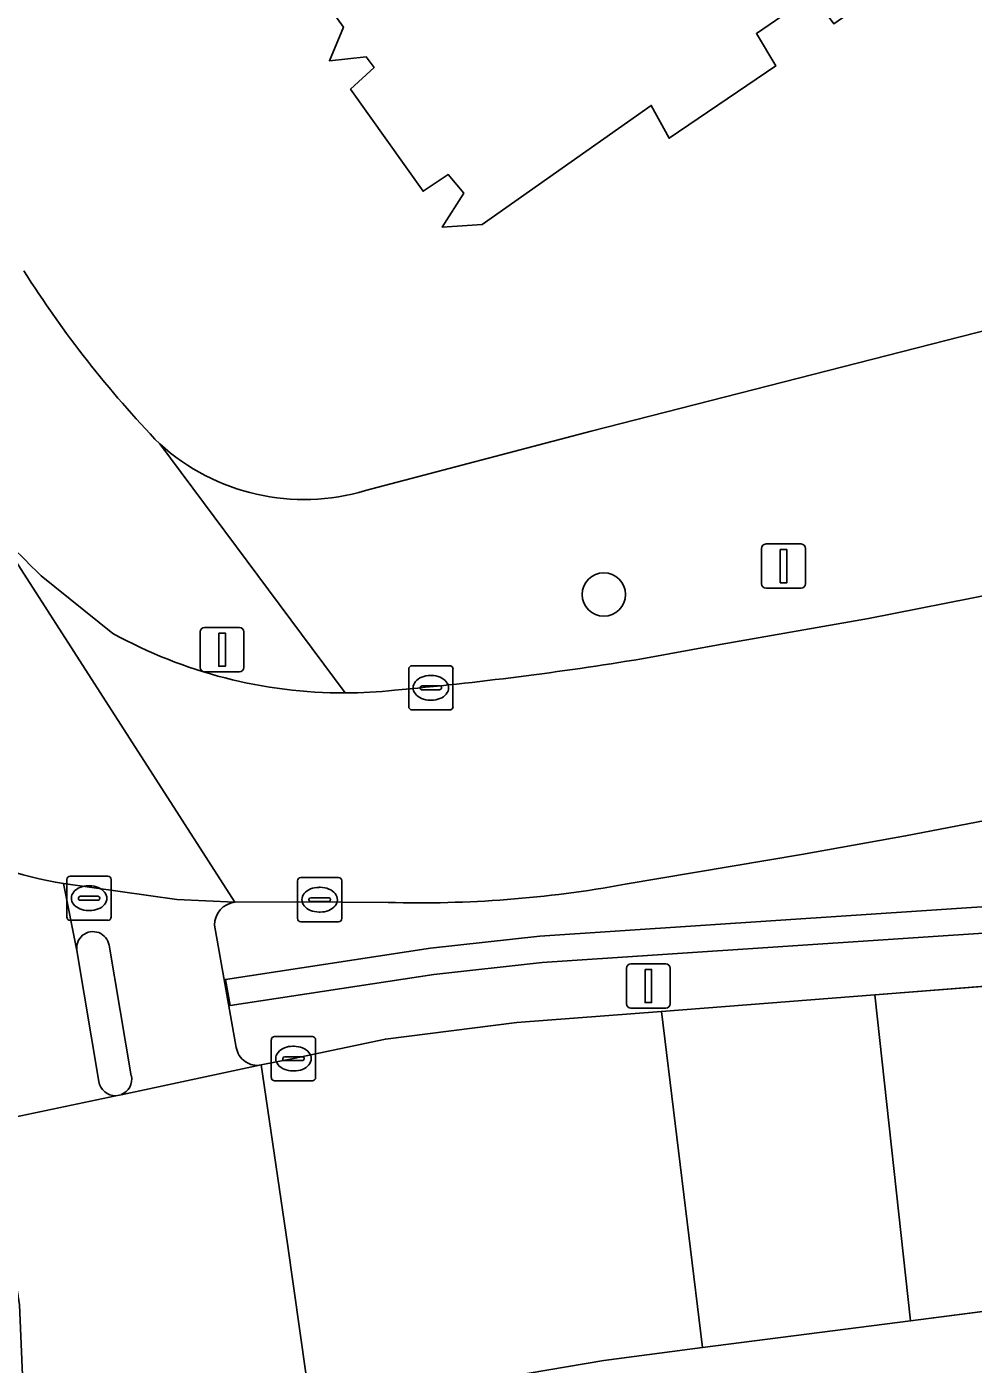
# Model space of a CAD drawing. Extents: x 162542 to 163147, y 380779 to 381521.
# Drawn here: x 162725.68 to 162747.07, y 380814.71 to 380844.94 of the extents above; entities that cross this region are included whole.
import ezdxf

# ---------------------------------------------------------------- set-up
doc = ezdxf.new("R2010")
doc.units = 0
for name, color, linetype in [('IMGEO_Berm_groen', 7, 'Continuous'), ('IMGEO_Boom', 7, 'Continuous'), ('IMGEO_Erf', 7, 'Continuous'), ('IMGEO_Fietspad_gesloten', 7, 'Continuous'), ('IMGEO_Groenvoorziening', 7, 'Continuous'), ('IMGEO_Haag', 7, 'Continuous'), ('IMGEO_Kolk', 7, 'Continuous'), ('IMGEO_Lichtmast', 7, 'Continuous'), ('IMGEO_Pand', 7, 'Continuous'), ('IMGEO_Rijbaan_lokaal_gesloten', 7, 'Continuous'), ('IMGEO_Rijbaan_lokaal_open', 7, 'Continuous'), ('IMGEO_Rioolput', 7, 'Continuous'), ('IMGEO_Verkeerseiland_gesloten', 7, 'Continuous'), ('IMGEO_Voetpad_open', 7, 'Continuous')]:
    doc.layers.add(name, color=color, linetype=linetype)

msp = doc.modelspace()

# ---------------------------------------------------------------- linework, layer by layer
at = {"layer": 'IMGEO_Berm_groen'}
for points in [[(162748.165, 380827.154), (162747.928, 380827.112), (162745.544, 380826.65), (162743.192, 380826.231), (162739.206, 380825.557)], [(162733.852, 380825.148), (162731.744, 380825.158), (162730.387, 380825.153)], [(162730.984, 380821.475), (162731.712, 380821.618), (162733.79, 380822.059), (162736.755, 380822.431), (162740.027, 380822.686), (162744.848, 380823.062), (162751.742, 380823.6), (162752.754, 380823.675), (162753.989, 380823.721), (162773.468, 380824.421), (162787.736, 380824.925)], [(162729.927, 380824.637), (162730.42, 380821.87)], [(162748.745, 380809.028), (162795.7, 380822.173), (162760.598, 380817.635), (162759.589, 380817.5), (162745.654, 380815.695), (162740.951, 380815.086), (162738.725, 380814.798), (162735.749, 380814.293), (162732.134, 380813.498)]]:
    msp.add_lwpolyline(points, dxfattribs=at)
msp.add_lwpolyline([(162758.123, 380824.746), (162752.204, 380824.662), (162747.978, 380824.496), (162737.331, 380823.787), (162734.883, 380823.517), (162730.278, 380822.817), (162730.173, 380823.408), (162734.805, 380824.112), (162737.278, 380824.385), (162747.946, 380825.095), (162752.188, 380825.262), (162758.114, 380825.346)], close=True, dxfattribs=at)
for centre, radius, start, end in [((162734.58, 380850.862), 25.724, 268.3777, 280.3592), ((162730.446, 380824.637), 0.519, 96.5632, 180.0045), ((162730.891, 380821.943), 0.477, 188.7832, 281.2055)]:
    msp.add_arc(centre, radius, start, end, dxfattribs=at)
at = {"layer": 'IMGEO_Boom'}
msp.add_circle((162738.725, 380832.106), 0.489, dxfattribs=at)
at = {"layer": 'IMGEO_Erf'}
for points in [[(162733.341, 380834.457), (162738.437, 380835.798), (162750.133, 380838.786), (162752.779, 380839.542), (162747.846, 380856.388)], [(162743.437, 380845.656), (162742.173, 380844.783), (162742.609, 380844.052), (162740.202, 380842.416), (162739.796, 380843.159), (162735.975, 380840.471), (162735.075, 380840.407), (162735.558, 380841.174), (162735.21, 380841.596), (162734.639, 380841.219), (162733.002, 380843.527), (162733.534, 380844.014), (162733.355, 380844.255), (162732.525, 380844.17), (162732.839, 380844.928), (162732.396, 380845.553)]]:
    msp.add_lwpolyline(points, dxfattribs=at)
for centre, radius, start, end in [((162746.256, 380852.444), 24.401, 212.251, 223.9535), ((162731.951, 380839.122), 4.868, 227.9396, 286.5935)]:
    msp.add_arc(centre, radius, start, end, dxfattribs=at)
at = {"layer": 'IMGEO_Fietspad_gesloten'}
for points in [[(162727.315, 380821.102), (162726.818, 380824.059), (162726.518, 380825.574)], [(162724.399, 380820.085), (162727.697, 380820.777)]]:
    msp.add_lwpolyline(points, dxfattribs=at)
for centre, radius, start, end in [((162727.729, 380833.333), 7.853, 239.1964, 261.1322), ((162727.696, 380821.163), 0.386, 189.085, 270.1337)]:
    msp.add_arc(centre, radius, start, end, dxfattribs=at)
at = {"layer": 'IMGEO_Groenvoorziening'}
msp.add_lwpolyline([(162734.883, 380823.517), (162737.331, 380823.787), (162747.978, 380824.496), (162752.204, 380824.662), (162758.123, 380824.746), (162758.114, 380825.346), (162752.188, 380825.262), (162747.946, 380825.095), (162737.278, 380824.385), (162734.805, 380824.112), (162730.173, 380823.408), (162730.278, 380822.817)], close=True, dxfattribs=at)
at = {"layer": 'IMGEO_Haag'}
msp.add_lwpolyline([(162734.883, 380823.517), (162737.331, 380823.787), (162747.978, 380824.496), (162752.204, 380824.662), (162758.123, 380824.746), (162758.114, 380825.346), (162752.188, 380825.262), (162747.946, 380825.095), (162737.278, 380824.385), (162734.805, 380824.112), (162730.173, 380823.408), (162730.278, 380822.817)], close=True, dxfattribs=at)
at = {"layer": 'IMGEO_Kolk'}
for p, q in [((162734.315, 380829.571), (162734.315, 380830.423)), ((162734.39, 380830.497), (162735.242, 380830.497)), ((162735.316, 380830.423), (162735.316, 380829.571)), ((162734.803, 380830.277), (162734.828, 380830.277)), ((162734.574, 380829.991), (162734.574, 380830.003)), ((162735.012, 380829.954), (162734.614, 380829.954)), ((162734.617, 380830.04), (162735.015, 380830.04)), ((162735.058, 380830.003), (162735.058, 380829.991)), ((162734.826, 380829.717), (162734.801, 380829.717)), ((162735.242, 380829.497), (162734.39, 380829.497)), ((162731.803, 380824.783), (162731.803, 380825.635)), ((162731.878, 380825.709), (162732.73, 380825.709)), ((162732.804, 380825.635), (162732.804, 380824.783)), ((162732.291, 380825.489), (162732.316, 380825.489)), ((162732.062, 380825.203), (162732.062, 380825.215)), ((162732.5, 380825.166), (162732.102, 380825.166)), ((162732.105, 380825.252), (162732.503, 380825.252)), ((162732.546, 380825.215), (162732.546, 380825.203)), ((162732.73, 380824.709), (162731.878, 380824.709)), ((162732.314, 380824.929), (162732.289, 380824.929)), ((162731.211, 380821.192), (162731.211, 380822.044)), ((162731.286, 380822.118), (162732.138, 380822.118)), ((162732.212, 380822.044), (162732.212, 380821.192)), ((162731.513, 380821.661), (162731.911, 380821.661)), ((162731.699, 380821.898), (162731.724, 380821.898)), ((162731.47, 380821.612), (162731.47, 380821.624)), ((162731.908, 380821.575), (162731.51, 380821.575)), ((162731.954, 380821.624), (162731.954, 380821.612)), ((162732.138, 380821.118), (162731.286, 380821.118)), ((162731.722, 380821.338), (162731.697, 380821.338))]:
    msp.add_line(p, q, dxfattribs=at)
for points in [[(162734.315, 380829.571), (162734.315, 380830.423)], [(162734.39, 380830.497), (162735.242, 380830.497)], [(162735.316, 380830.423), (162735.316, 380829.571)], [(162735.242, 380829.497), (162734.39, 380829.497)], [(162731.803, 380824.783), (162731.803, 380825.635)], [(162731.878, 380825.709), (162732.73, 380825.709)], [(162732.804, 380825.635), (162732.804, 380824.783)], [(162732.73, 380824.709), (162731.878, 380824.709)], [(162731.211, 380821.192), (162731.211, 380822.044)], [(162731.286, 380822.118), (162732.138, 380822.118)], [(162732.212, 380822.044), (162732.212, 380821.192)], [(162732.138, 380821.118), (162731.286, 380821.118)]]:
    msp.add_lwpolyline(points, dxfattribs=at)
for centre, radius, start, end in [((162734.392, 380830.421), 0.0765, 91.552, 178.448), ((162734.392, 380830.421), 0.0765, 91.552, 178.448), ((162735.24, 380830.421), 0.0765, 1.552, 88.448), ((162735.24, 380830.421), 0.0765, 1.552, 88.448), ((162734.614, 380830), 0.0403, 85.8775, 175.7526), ((162734.611, 380829.99), 0.0366, 178.938, 274.7102), ((162735.015, 380829.997), 0.043, 264.8664, 352.4533), ((162735.019, 380830.002), 0.0386, 1.7309, 96.639), ((162734.392, 380829.573), 0.0765, 181.552, 268.448), ((162734.392, 380829.573), 0.0765, 181.552, 268.448), ((162735.24, 380829.573), 0.0765, 271.552, 358.448), ((162735.24, 380829.573), 0.0765, 271.552, 358.448), ((162731.88, 380825.633), 0.0765, 91.552, 178.448), ((162731.88, 380825.633), 0.0765, 91.552, 178.448), ((162732.728, 380825.633), 0.0765, 1.552, 88.448), ((162732.728, 380825.633), 0.0765, 1.552, 88.448), ((162732.102, 380825.212), 0.0403, 85.8775, 175.7526), ((162732.099, 380825.202), 0.0366, 178.938, 274.7102), ((162732.503, 380825.209), 0.043, 264.8664, 352.4533), ((162732.507, 380825.214), 0.0386, 1.7309, 96.639), ((162731.88, 380824.785), 0.0765, 181.552, 268.448), ((162731.88, 380824.785), 0.0765, 181.552, 268.448), ((162732.728, 380824.785), 0.0765, 271.552, 358.448), ((162732.728, 380824.785), 0.0765, 271.552, 358.448), ((162731.288, 380822.042), 0.0765, 91.552, 178.448), ((162731.288, 380822.042), 0.0765, 91.552, 178.448), ((162732.136, 380822.042), 0.0765, 1.552, 88.448), ((162732.136, 380822.042), 0.0765, 1.552, 88.448), ((162731.51, 380821.621), 0.0403, 85.8775, 175.7526), ((162731.915, 380821.623), 0.0386, 1.7309, 96.639), ((162731.507, 380821.611), 0.0366, 178.938, 274.7102), ((162731.911, 380821.618), 0.043, 264.8664, 352.4533), ((162731.288, 380821.194), 0.0765, 181.552, 268.448), ((162731.288, 380821.194), 0.0765, 181.552, 268.448), ((162732.136, 380821.194), 0.0765, 271.552, 358.448), ((162732.136, 380821.194), 0.0765, 271.552, 358.448)]:
    msp.add_arc(centre, radius, start, end, dxfattribs=at)
for centre, major_axis, ratio, start_param, end_param in [((162734.802, 380829.997), (-0.387, 0.002), 0.722429, 4.712389, 7.853982), ((162734.827, 380829.997), (-0.39, 0.002), 0.717154, 1.570796, 4.712389), ((162732.29, 380825.209), (-0.387, 0.002), 0.722429, 4.712389, 7.853982), ((162732.315, 380825.209), (-0.39, 0.002), 0.717154, 1.570796, 4.712389), ((162731.698, 380821.618), (-0.387, 0.002), 0.722429, 4.712389, 7.853982), ((162731.723, 380821.618), (-0.39, 0.002), 0.717154, 1.570796, 4.712389)]:
    msp.add_ellipse(centre, major_axis=major_axis, ratio=ratio, start_param=start_param, end_param=end_param, dxfattribs=at)
at = {"layer": 'IMGEO_Lichtmast'}
for p, q in [((162742.29, 380832.348), (162742.29, 380833.148)), ((162742.29, 380833.148), (162742.29, 380832.348)), ((162742.39, 380833.248), (162743.18, 380833.248)), ((162743.18, 380833.248), (162742.39, 380833.248)), ((162743.28, 380833.148), (162743.28, 380832.348)), ((162743.28, 380832.348), (162743.28, 380833.148)), ((162743.18, 380832.248), (162742.39, 380832.248)), ((162742.39, 380832.248), (162743.18, 380832.248)), ((162729.703, 380831.36), (162730.493, 380831.36)), ((162730.493, 380831.36), (162729.703, 380831.36)), ((162729.603, 380830.46), (162729.603, 380831.26)), ((162729.603, 380831.26), (162729.603, 380830.46)), ((162730.593, 380831.26), (162730.593, 380830.46)), ((162730.593, 380830.46), (162730.593, 380831.26)), ((162730.493, 380830.36), (162729.703, 380830.36)), ((162729.703, 380830.36), (162730.493, 380830.36)), ((162739.235, 380822.859), (162739.235, 380823.659)), ((162739.235, 380823.659), (162739.235, 380822.859)), ((162739.335, 380823.759), (162740.125, 380823.759)), ((162740.125, 380823.759), (162739.335, 380823.759)), ((162740.225, 380823.659), (162740.225, 380822.859)), ((162740.225, 380822.859), (162740.225, 380823.659)), ((162740.125, 380822.759), (162739.335, 380822.759)), ((162739.335, 380822.759), (162740.125, 380822.759))]:
    msp.add_line(p, q, dxfattribs=at)
for points in [[(162742.71, 380833.123), (162742.86, 380833.123), (162742.86, 380832.373), (162742.71, 380832.373), (162742.71, 380833.123)], [(162730.023, 380831.235), (162730.173, 380831.235), (162730.173, 380830.485), (162730.023, 380830.485), (162730.023, 380831.235)], [(162739.655, 380823.634), (162739.805, 380823.634), (162739.805, 380822.884), (162739.655, 380822.884), (162739.655, 380823.634)]]:
    msp.add_lwpolyline(points, dxfattribs=at)
for centre, start, end in [((162742.39, 380833.148), 90, 180), ((162742.39, 380833.148), 90, 180), ((162743.18, 380833.148), 0, 90), ((162743.18, 380833.148), 360, 90), ((162742.39, 380832.348), 180, 270), ((162742.39, 380832.348), 180, 270), ((162743.18, 380832.348), 270, 0), ((162743.18, 380832.348), 270, 0), ((162729.703, 380831.26), 90, 180), ((162729.703, 380831.26), 90, 180), ((162730.493, 380831.26), 0, 90), ((162730.493, 380831.26), 360, 90), ((162729.703, 380830.46), 180, 270), ((162729.703, 380830.46), 180, 270), ((162730.493, 380830.46), 270, 0), ((162730.493, 380830.46), 270, 0), ((162739.335, 380823.659), 90, 180), ((162739.335, 380823.659), 90, 180), ((162740.125, 380823.659), 0, 90), ((162740.125, 380823.659), 360, 90), ((162739.335, 380822.859), 180, 270), ((162739.335, 380822.859), 180, 270), ((162740.125, 380822.859), 270, 0), ((162740.125, 380822.859), 270, 0)]:
    msp.add_arc(centre, 0.1, start, end, dxfattribs=at)
at = {"layer": 'IMGEO_Pand'}
msp.add_lwpolyline([(162746.37, 380846.708), (162744.516, 380849.353), (162747.062, 380851.138), (162744.766, 380854.413), (162741.216, 380851.924), (162740.977, 380852.215), (162732.396, 380845.553), (162732.839, 380844.928), (162732.525, 380844.17), (162733.355, 380844.255), (162733.534, 380844.014), (162733.002, 380843.527), (162734.639, 380841.219), (162735.21, 380841.596), (162735.558, 380841.174), (162735.075, 380840.407), (162735.975, 380840.471), (162739.796, 380843.159), (162740.202, 380842.416), (162742.609, 380844.052), (162742.173, 380844.783), (162743.437, 380845.656), (162743.923, 380845.003)], close=True, dxfattribs=at)
at = {"layer": 'IMGEO_Rijbaan_lokaal_gesloten'}
msp.add_lwpolyline([(162787.736, 380824.925), (162773.468, 380824.421), (162753.989, 380823.721), (162752.754, 380823.675), (162751.742, 380823.6), (162744.848, 380823.062), (162745.654, 380815.695), (162759.589, 380817.5), (162760.598, 380817.635), (162795.7, 380822.173), (162811.563, 380826.614), (162866.805, 380840.194), (162961.021, 380865.351), (162999.415, 380877.602), (163031.826, 380898.727), (163062.369, 380926.22)], dxfattribs=at)
for points in [[(162744.848, 380823.062), (162740.027, 380822.686), (162740.951, 380815.086), (162745.654, 380815.695)], [(162740.027, 380822.686), (162736.755, 380822.431), (162733.79, 380822.059), (162731.712, 380821.618), (162730.984, 380821.475), (162731.573, 380817.435), (162732.134, 380813.498), (162735.749, 380814.293), (162738.725, 380814.798), (162740.951, 380815.086)], [(162725.473, 380816.345), (162725.521, 380816.055), (162725.685, 380812.156), (162728.946, 380812.833), (162729.059, 380812.857), (162732.134, 380813.498), (162731.573, 380817.435), (162730.984, 380821.475), (162727.821, 380820.803), (162727.697, 380820.777), (162724.399, 380820.085)]]:
    msp.add_lwpolyline(points, close=True, dxfattribs=at)
at = {"layer": 'IMGEO_Rijbaan_lokaal_open'}
for points in [[(162786.452, 380837.108), (162785.093, 380841.979), (162757.4, 380834.544), (162757.159, 380834.479), (162752.271, 380833.166), (162750.634, 380832.773), (162747.602, 380832.133), (162744.703, 380831.562), (162741.351, 380830.978), (162739.585, 380830.653)], [(162739.206, 380825.557), (162743.192, 380826.231), (162745.544, 380826.65), (162747.928, 380827.112), (162748.165, 380827.154), (162750.041, 380827.566), (162757.703, 380829.475), (162759.979, 380830.036), (162767.802, 380832.146), (162786.452, 380837.108)], [(162726.518, 380825.574), (162729.076, 380825.212), (162730.387, 380825.153), (162724.955, 380833.599), (162723.407, 380832.323), (162721.157, 380835.276)], [(162724.955, 380833.599), (162730.387, 380825.153), (162731.744, 380825.158), (162733.852, 380825.148)], [(162727.628, 380831.226), (162726.01, 380832.529)]]:
    msp.add_lwpolyline(points, dxfattribs=at)
for centre, radius, start, end in [((162752.541, 380859.743), 38.006, 223.4628, 225.7283), ((162732.85, 380840.706), 10.823, 241.1528, 270.1647), ((162727.254, 380905.38), 75.737, 275.1066, 279.37044), ((162732.882, 380840.24), 10.357, 269.9956, 276.1703), ((162727.729, 380833.333), 7.853, 239.1964, 261.1322), ((162734.58, 380850.862), 25.724, 268.3777, 280.3592)]:
    msp.add_arc(centre, radius, start, end, dxfattribs=at)
at = {"layer": 'IMGEO_Rioolput'}
for p, q in [((162726.593, 380824.817), (162726.593, 380825.669)), ((162726.668, 380825.743), (162727.52, 380825.743)), ((162727.594, 380825.669), (162727.594, 380824.817)), ((162726.895, 380825.286), (162727.293, 380825.286)), ((162727.081, 380825.523), (162727.106, 380825.523)), ((162726.852, 380825.237), (162726.852, 380825.249)), ((162727.29, 380825.2), (162726.892, 380825.2)), ((162727.336, 380825.249), (162727.336, 380825.237)), ((162727.52, 380824.743), (162726.668, 380824.743)), ((162727.104, 380824.963), (162727.079, 380824.963))]:
    msp.add_line(p, q, dxfattribs=at)
for points in [[(162726.593, 380824.817), (162726.593, 380825.669)], [(162726.668, 380825.743), (162727.52, 380825.743)], [(162727.594, 380825.669), (162727.594, 380824.817)], [(162727.52, 380824.743), (162726.668, 380824.743)]]:
    msp.add_lwpolyline(points, dxfattribs=at)
for centre, radius, start, end in [((162726.67, 380825.667), 0.0765, 91.552, 178.448), ((162726.67, 380825.667), 0.0765, 91.552, 178.448), ((162727.518, 380825.667), 0.0765, 1.552, 88.448), ((162727.518, 380825.667), 0.0765, 1.552, 88.448), ((162726.892, 380825.246), 0.0403, 85.8775, 175.7526), ((162727.297, 380825.248), 0.0386, 1.7309, 96.639), ((162726.889, 380825.236), 0.0366, 178.938, 274.7102), ((162727.293, 380825.243), 0.043, 264.8664, 352.4533), ((162726.67, 380824.819), 0.0765, 181.552, 268.448), ((162726.67, 380824.819), 0.0765, 181.552, 268.448), ((162727.518, 380824.819), 0.0765, 271.552, 358.448), ((162727.518, 380824.819), 0.0765, 271.552, 358.448)]:
    msp.add_arc(centre, radius, start, end, dxfattribs=at)
for centre, major_axis, ratio, start_param, end_param in [((162727.08, 380825.243), (-0.387, 0.002), 0.722429, 4.712389, 7.853982), ((162727.105, 380825.243), (-0.39, 0.002), 0.717154, 1.570796, 4.712389)]:
    msp.add_ellipse(centre, major_axis=major_axis, ratio=ratio, start_param=start_param, end_param=end_param, dxfattribs=at)
at = {"layer": 'IMGEO_Verkeerseiland_gesloten'}
for points in [[(162728.048, 380821.23), (162727.545, 380824.179)], [(162726.818, 380824.059), (162727.315, 380821.102)], [(162727.697, 380820.777), (162727.821, 380820.803)]]:
    msp.add_lwpolyline(points, dxfattribs=at)
for centre, radius, start, end in [((162727.181, 380824.12), 0.368, 9.1556, 189.59), ((162727.696, 380821.163), 0.386, 189.085, 270.1337), ((162727.675, 380821.155), 0.381, 292.6108, 11.3975)]:
    msp.add_arc(centre, radius, start, end, dxfattribs=at)
at = {"layer": 'IMGEO_Voetpad_open'}
for points in [[(162790.673, 380848.822), (162785.202, 380848.25), (162757.406, 380840.777), (162755.548, 380840.281), (162752.779, 380839.542), (162750.133, 380838.786), (162738.437, 380835.798), (162733.341, 380834.457)], [(162732.881, 380829.883), (162728.69, 380835.508)], [(162728.69, 380835.508), (162732.881, 380829.883)], [(162739.585, 380830.653), (162741.351, 380830.978), (162744.703, 380831.562), (162747.602, 380832.133), (162750.634, 380832.773), (162752.271, 380833.166), (162752.015, 380834.231), (162756.913, 380835.534), (162757.159, 380834.479), (162757.4, 380834.544)], [(162726.01, 380832.529), (162727.628, 380831.226)], [(162730.387, 380825.153), (162729.076, 380825.212), (162726.518, 380825.574), (162726.818, 380824.059)], [(162730.42, 380821.87), (162729.927, 380824.637)], [(162727.545, 380824.179), (162728.048, 380821.23)], [(162727.821, 380820.803), (162730.984, 380821.475)]]:
    msp.add_lwpolyline(points, dxfattribs=at)
for centre, radius, start, end in [((162746.256, 380852.444), 24.401, 212.251, 223.9535), ((162731.951, 380839.122), 4.868, 227.9396, 286.5935), ((162752.541, 380859.743), 38.006, 223.4628, 225.7283), ((162732.85, 380840.706), 10.823, 241.1528, 270.1647), ((162727.254, 380905.38), 75.737, 275.1066, 279.37044), ((162732.882, 380840.24), 10.357, 269.9956, 276.1703), ((162730.446, 380824.637), 0.519, 96.5632, 180.0045), ((162727.181, 380824.12), 0.368, 9.1556, 189.59), ((162730.891, 380821.943), 0.477, 188.7832, 281.2055), ((162727.675, 380821.155), 0.381, 292.6108, 11.3975)]:
    msp.add_arc(centre, radius, start, end, dxfattribs=at)

doc.saveas('drawing.dxf')
